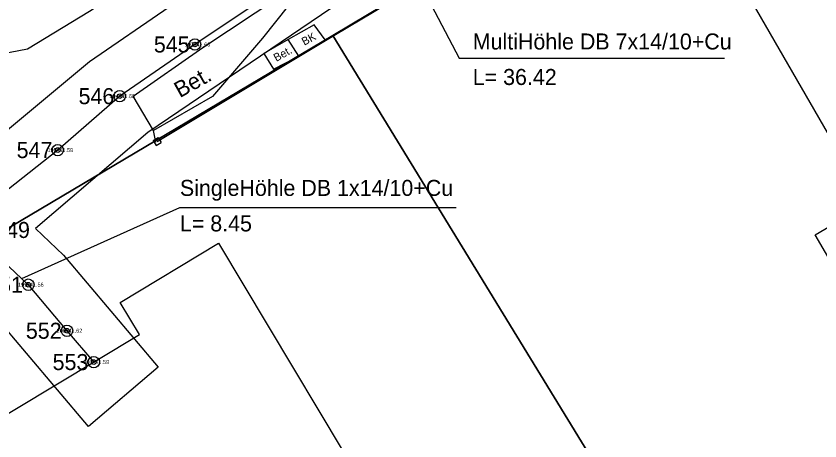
# Model space of a CAD drawing. Extents: x 532028 to 533559, y 6581810 to 6583914.
# Drawn here: x 532718.17 to 532753.3, y 6582479.07 to 6582497.62 of the extents above; entities that cross this region are included whole.
import ezdxf

# ---------------------------------------------------------------- set-up
doc = ezdxf.new("R2010")
doc.units = 0
for name, color, linetype in [('AED', 7, 'Continuous'), ('HOONE', 7, 'Continuous'), ('KOORDPUNKT', 7, 'Continuous'), ('MOOTKORG-EH2000', 7, 'Continuous'), ('MOOTMPUNKT', 7, 'Continuous'), ('MOOTNR', 7, 'Continuous'), ('MOOTPIIR', 7, 'Continuous'), ('PIIR', 7, 'Continuous'), ('SITRASS', 7, 'Continuous'), ('TEE', 7, 'Continuous')]:
    doc.layers.add(name, color=color, linetype=linetype)

msp = doc.modelspace()

# ---------------------------------------------------------------- linework, layer by layer
at = {"layer": 'AED'}
for p, q in [((532724.166, 6582492.196), (532724.384, 6582492.317)), ((532724.166, 6582492.196), (532724.288, 6582491.977)), ((532724.288, 6582491.977), (532724.506, 6582492.099)), ((532724.384, 6582492.317), (532724.506, 6582492.099))]:
    msp.add_line(p, q, dxfattribs=at)
msp.add_lwpolyline([(532724.336, 6582492.147), (532732.053, 6582496.773), (532736.802, 6582499.605), (532739.492, 6582501.45)], dxfattribs=at)
at = {"layer": 'HOONE'}
for points in [[(532755.71, 6582483.611), (532753.1, 6582488.072), (532755.43, 6582489.442), (532748.97, 6582500.622), (532757.78, 6582505.772), (532765.8, 6582492.021), (532761.93, 6582489.761), (532763.04, 6582487.881)], [(532734.64, 6582474.991), (532726.34, 6582470.011), (532725.48, 6582471.461), (532722.04, 6582469.401), (532720.85, 6582471.361), (532713.709, 6582467.101), (532708.99, 6582474.972), (532723.56, 6582483.712), (532722.715, 6582485.12), (532727.02, 6582487.701)]]:
    msp.add_lwpolyline(points, close=True, dxfattribs=at)
at = {"layer": 'KOORDPUNKT'}
for centre, radius in [((532725.989, 6582496.382), 0.25), ((532725.989, 6582496.382), 0.025), ((532725.989, 6582496.382), 0.0221), ((532725.989, 6582496.382), 0.0191), ((532725.989, 6582496.382), 0.0161), ((532725.989, 6582496.382), 0.0132), ((532725.989, 6582496.382), 0.0102), ((532725.989, 6582496.382), 0.00726), ((532725.989, 6582496.382), 0.0043), ((532722.699, 6582494.126), 0.25), ((532722.699, 6582494.126), 0.025), ((532722.699, 6582494.126), 0.0221), ((532722.699, 6582494.126), 0.0191), ((532722.699, 6582494.126), 0.0161), ((532722.699, 6582494.126), 0.0132), ((532722.699, 6582494.126), 0.0102), ((532722.699, 6582494.126), 0.00726), ((532722.699, 6582494.126), 0.0043), ((532719.991, 6582491.771), 0.25), ((532719.991, 6582491.771), 0.025), ((532719.991, 6582491.771), 0.0221), ((532719.991, 6582491.771), 0.0191), ((532719.991, 6582491.771), 0.0161), ((532719.991, 6582491.771), 0.0132), ((532719.991, 6582491.771), 0.0102), ((532719.991, 6582491.771), 0.00726), ((532719.991, 6582491.771), 0.0043), ((532718.706, 6582485.892), 0.25), ((532718.706, 6582485.892), 0.025), ((532718.706, 6582485.892), 0.0221), ((532718.706, 6582485.892), 0.0191), ((532718.706, 6582485.892), 0.0161), ((532718.706, 6582485.892), 0.0132), ((532718.706, 6582485.892), 0.0102), ((532718.706, 6582485.892), 0.00726), ((532718.706, 6582485.892), 0.0043), ((532720.395, 6582483.883), 0.25), ((532720.395, 6582483.883), 0.025), ((532720.395, 6582483.883), 0.0221), ((532720.395, 6582483.883), 0.0191), ((532720.395, 6582483.883), 0.0161), ((532720.395, 6582483.883), 0.0132), ((532720.395, 6582483.883), 0.0102), ((532720.395, 6582483.883), 0.00726), ((532720.395, 6582483.883), 0.0043), ((532721.565, 6582482.515), 0.25), ((532721.565, 6582482.515), 0.025), ((532721.565, 6582482.515), 0.0221), ((532721.565, 6582482.515), 0.0191), ((532721.565, 6582482.515), 0.0161), ((532721.565, 6582482.515), 0.0132), ((532721.565, 6582482.515), 0.0102), ((532721.565, 6582482.515), 0.00726), ((532721.565, 6582482.515), 0.0043)]:
    msp.add_circle(centre, radius, dxfattribs=at)
at = {"layer": 'MOOTMPUNKT'}
for centre in [(532725.989, 6582496.382), (532722.699, 6582494.126), (532719.991, 6582491.771), (532718.706, 6582485.892), (532720.395, 6582483.883), (532721.565, 6582482.515)]:
    msp.add_circle(centre, 0.1, dxfattribs=at)
at = {"layer": 'MOOTPIIR'}
for points in [[(532715.854, 6582491.053), (532721.387, 6582495.638), (532724.861, 6582498.031), (532730.262, 6582501.651), (532744.005, 6582510.195), (532744.322, 6582510.436), (532744.213, 6582510.815), (532745.863, 6582511.293), (532744.751, 6582513.352), (532743.836, 6582514.469), (532739.464, 6582515.671), (532735.601, 6582515.888), (532734.605, 6582516.479), (532732.852, 6582519.291), (532736.271, 6582521.368), (532737.236, 6582519.779), (532740.224, 6582519.603), (532743.591, 6582518.775), (532746, 6582517.923), (532746.568, 6582517.447), (532747.968, 6582515.737), (532749.38, 6582513.197), (532756.851, 6582517.236)], [(532758.68, 6582513.679), (532750.579, 6582509.286), (532750.129, 6582508.115), (532749.188, 6582508.477), (532751.513, 6582504.776), (532753.547, 6582500.867), (532749.997, 6582499.023), (532748.04, 6582502.79), (532745.662, 6582506.53), (532732.421, 6582498.284), (532723.925, 6582492.545), (532719.015, 6582488.343), (532720.241, 6582487.177), (532724.38, 6582482.296), (532721.336, 6582479.7), (532717.256, 6582484.511)]]:
    msp.add_lwpolyline(points, dxfattribs=at)
at = {"layer": 'PIIR'}
for points in [[(532654.2, 6582459.89), (532657.14, 6582458.68), (532663.47, 6582456.14), (532699.7, 6582477.62), (532732.02, 6582496.78), (532764.4, 6582516.07), (532792.72, 6582533.36), (532785.76, 6582540.79), (532750.81, 6582519.46), (532718.11, 6582499.64), (532686.33, 6582479.84)], [(532764.4, 6582516.07), (532732.02, 6582496.78), (532753.16, 6582462.26), (532758.54, 6582465.54), (532785.14, 6582481.99)], [(532732.02, 6582496.78), (532699.7, 6582477.62), (532720.14, 6582442.72), (532753.16, 6582462.26)]]:
    msp.add_lwpolyline(points, close=True, dxfattribs=at)
at = {"layer": 'SITRASS'}
for points in [[(532746.687, 6582509.45), (532744.424, 6582508.119), (532742.586, 6582507.037), (532737.409, 6582503.797), (532731.332, 6582499.963), (532725.989, 6582496.382), (532722.699, 6582494.126), (532719.991, 6582491.771), (532716.567, 6582489.073)], [(532734.348, 6582501.865), (532737.539, 6582495.777), (532749.129, 6582495.777)], [(532718.418, 6582486.161), (532725.331, 6582489.269), (532737.411, 6582489.269)], [(532716.567, 6582489.073), (532716.591, 6582488.282), (532717.009, 6582487.477), (532718.706, 6582485.892), (532720.395, 6582483.883), (532721.565, 6582482.515)]]:
    msp.add_lwpolyline(points, dxfattribs=at)
at = {"layer": 'TEE'}
msp.add_line((532724.285, 6582492.111), (532724.183, 6582492.628), dxfattribs=at)
for points in [[(532741.698, 6582518.516), (532742.562, 6582516.806), (532743.061, 6582515.21), (532743.246, 6582513.833), (532742.693, 6582512.603), (532741.639, 6582511.236), (532738.635, 6582509.11), (532729.998, 6582503.395), (532721.385, 6582497.826), (532718.668, 6582496.172), (532717.527, 6582495.953)], [(532730.072, 6582498.088), (532728.948, 6582496.664), (532726.754, 6582494.113), (532724.183, 6582492.628), (532723.285, 6582494.128), (532726.335, 6582496.247), (532729.746, 6582498.514), (532730.072, 6582498.088)], [(532730.523, 6582495.868), (532731.677, 6582496.578), (532731.192, 6582497.243), (532730.059, 6582496.606)], [(532730.523, 6582495.868), (532730.059, 6582496.606), (532729.002, 6582495.981), (532729.422, 6582495.302), (532730.523, 6582495.868)]]:
    msp.add_lwpolyline(points, dxfattribs=at)

# ---------------------------------------------------------------- texts
at = {"layer": 'KOORDPUNKT'}
for s, p in [('545 ', (532724.193, 6582496.032)), ('546 ', (532720.902, 6582493.776)), ('547 ', (532718.195, 6582491.421)), ('549 ', (532717.214, 6582487.932)), ('551 ', (532716.909, 6582485.542)), ('552 ', (532718.599, 6582483.533)), ('553 ', (532719.768, 6582482.165))]:
    msp.add_text(s, height=0.7, dxfattribs=at).set_placement(p)
at = {"layer": 'MOOTKORG-EH2000'}
for s, p in [(' 41.60', (532725.989, 6582496.295)), (' 41.60', (532722.699, 6582494.039)), (' 41.59', (532719.991, 6582491.683)), (' 41.56', (532718.706, 6582485.805)), (' 41.62', (532720.395, 6582483.796)), (' 41.59', (532721.565, 6582482.428))]:
    msp.add_text(s, height=0.175, dxfattribs=at).set_placement(p)
at = {"layer": 'MOOTNR'}
for s, p in [('193 ', (532725.54, 6582496.295)), ('194 ', (532722.249, 6582494.039)), ('195 ', (532719.542, 6582491.683)), ('199 ', (532718.257, 6582485.805)), ('200 ', (532719.946, 6582483.796)), ('201 ', (532721.115, 6582482.428))]:
    msp.add_text(s, height=0.175, dxfattribs=at).set_placement(p)
at = {"layer": 'SITRASS'}
for s, p in [('MultiHöhle DB 7x14/10+Cu', (532738.13, 6582496.163)), ('L= 36.42', (532738.13, 6582494.613)), ('SingleHöhle DB 1x14/10+Cu', (532725.331, 6582489.769)), ('L= 8.45', (532725.331, 6582488.219))]:
    msp.add_text(s, height=0.7, dxfattribs=at).set_placement(p)
at = {"layer": 'TEE'}
for s, height, rotation, p in [('BK', 0.35, 28.5717, (532730.769, 6582496.325)), ('Bet.', 0.35, 29.2933, (532729.545, 6582495.619)), ('Bet.', 0.7, 29.2933, (532725.33, 6582494.034))]:
    msp.add_text(s, height=height, rotation=rotation, dxfattribs=at).set_placement(p)

doc.saveas('drawing.dxf')
